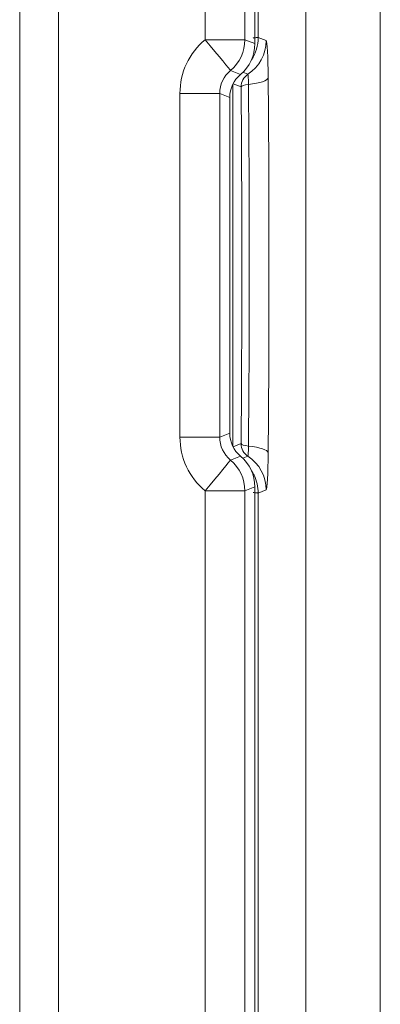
# Model space of a CAD drawing. Header units: millimetres. Extents: x 0 to 594, y 0 to 420.
# Tile 637 of 915: x 289.2 to 292.79, y 299.96 to 309.77. Entities that reach past the tile are written whole.
import ezdxf

# ---------------------------------------------------------------- set-up
doc = ezdxf.new("R2010")
doc.units = ezdxf.units.MM
doc.layers.add('1', color=7, linetype='Continuous', true_color=0xffffff)

msp = doc.modelspace()

# ---------------------------------------------------------------- linework, layer by layer
at = {"layer": '1', "color": 155, "linetype": 'Continuous', "lineweight": 13}
for p, q in [((292.0519, 284.2523), (292.0519, 345.3963)), ((292.7932, 345.3963), (292.7932, 284.2523)), ((289.2019, 299.1175), (289.2019, 343.418)), ((289.5868, 343.418), (289.5868, 299.1175)), ((291.0478, 309.5712), (291.0478, 320.0775)), ((291.4442, 320.0775), (291.4442, 309.5712)), ((291.5778, 320.0556), (291.5778, 309.5931)), ((291.0478, 309.5712), (291.4442, 309.5712)), ((291.4442, 309.5712), (291.5443, 309.5318)), ((291.5778, 309.5931), (291.6568, 309.562)), ((291.4013, 309.2255), (291.3013, 309.2648)), ((291.4749, 309.2268), (291.4245, 309.2466)), ((291.3233, 309.125), (291.3233, 305.5237)), ((291.4067, 309.1011), (291.327, 309.1325)), ((290.7975, 309.0351), (291.1939, 309.0351)), ((290.7975, 305.6135), (290.7975, 309.0351)), ((291.294, 308.9958), (291.1939, 309.0351)), ((291.1939, 309.0351), (291.1939, 305.6135)), ((291.1939, 305.6135), (291.294, 305.6529)), ((290.7975, 305.6135), (291.1939, 305.6135)), ((291.327, 305.5162), (291.4067, 305.5476)), ((291.3013, 305.3838), (291.4013, 305.4231)), ((291.4245, 305.402), (291.4749, 305.4219)), ((291.4442, 305.0775), (291.0478, 305.0775)), ((291.0478, 294.5712), (291.0478, 305.0775)), ((291.5443, 305.1168), (291.4442, 305.0775)), ((291.4442, 305.0775), (291.4442, 294.5712)), ((291.6568, 305.0867), (291.5778, 305.0556)), ((291.5778, 305.0556), (291.5778, 294.5931))]:
    msp.add_line(p, q, dxfattribs=at)
at = {"layer": '1', "color": 155, "linetype": 'Continuous', "lineweight": 18}
for p, q in [((291.5443, 309.5318), (291.5443, 320.1168)), ((291.294, 305.6529), (291.294, 308.9958)), ((291.5443, 294.5318), (291.5443, 305.1168))]:
    msp.add_line(p, q, dxfattribs=at)
at = {"layer": '1', "color": 155, "linetype": 'Continuous', "lineweight": 13}
for centre, major_axis, ratio, start_param, end_param in [((291.4984, 309.0345), (0.6636, -0.226), 0.998503, 2.596843, 3.469417), ((291.0446, 309.5712), (-0.2568, 0.3067), 0.006111, 3.183487, 4.707272), ((291.0446, 309.5712), (0.1464, 0.3722), 0.998863, 4.214197, 5.086771), ((291.2572, 309.562), (-0.1464, -0.3722), 0.998863, 0.951313, 1.945178), ((291.1782, 309.5931), (0.1464, 0.3722), 0.998863, 4.499723, 5.086771), ((291.6565, 309.1011), (0, -0.461), 0.044374, 1.763935, 3.124139), ((291.4952, 309.0345), (0.284, -0.1012), 0.995014, 2.610857, 3.48343), ((291.5566, 309.1011), (0.0549, 0.1396), 0.998863, 0.951313, 1.945178), ((291.4748, 309.1011), (0, 0.1257), 0.044374, 4.905528, 6.265732), ((291.277, 309.1896), (0.4, 0.0035), 0.191752, 5.244092, 6.237957), ((291.5566, 309.1011), (0.15, 0.0013), 0.191752, 2.102499, 3.096364), ((291.0717, 307.3243), (0, 9.3825), 0.044374, 4.51925, 4.905528), ((291.4984, 305.6141), (-0.6636, -0.226), 0.998503, 5.955361, 6.827935), ((291.4952, 305.6141), (-0.284, -0.1012), 0.995014, 5.941347, 6.813921), ((291.5566, 305.5476), (0.15, -0.0013), 0.191752, 3.186821, 4.180686), ((291.5566, 305.5476), (0.0549, -0.1396), 0.998863, 4.338007, 5.331872), ((291.4748, 305.5476), (0, 0.1257), 0.044374, 3.159046, 4.51925), ((291.277, 305.4591), (0.4, -0.0035), 0.191752, 0.045229, 1.039094), ((291.2572, 305.0867), (0.1464, -0.3722), 0.998863, 1.196414, 2.190279), ((291.6565, 305.5476), (0, -0.461), 0.044374, 0.017453, 1.377657), ((291.0446, 305.0775), (-0.2568, -0.3067), 0.006111, 1.575914, 3.099698), ((291.0446, 305.0775), (0.1464, -0.3722), 0.998863, 1.196414, 2.068988), ((291.1782, 305.0556), (-0.1464, 0.3722), 0.998863, 4.796598, 4.925024)]:
    msp.add_ellipse(centre, major_axis=major_axis, ratio=ratio, start_param=start_param, end_param=end_param, dxfattribs=at)
at = {"layer": '1', "color": 155, "linetype": 'Continuous', "lineweight": 18}
for centre, major_axis, ratio, start_param, end_param in [((291.1438, 309.5322), (0.3792, -0.1292), 0.998503, 5.738436, 6.61101), ((291.5944, 308.9955), (0.2844, -0.0969), 0.998503, 2.596843, 3.469417), ((291.2534, 307.3243), (0, -9.7178), 0.044374, 1.377657, 1.763935), ((291.0036, 307.3243), (0, 9.2568), 0.044374, 4.51925, 4.905528), ((291.5944, 305.6531), (-0.2844, -0.0969), 0.998503, 5.955361, 6.827935), ((291.1438, 305.1164), (-0.3792, -0.1292), 0.998503, 2.813768, 3.686342), ((291.1782, 305.0556), (-0.1464, 0.3722), 0.998863, 4.338007, 4.796598)]:
    msp.add_ellipse(centre, major_axis=major_axis, ratio=ratio, start_param=start_param, end_param=end_param, dxfattribs=at)
at = {"layer": '1', "color": 155, "linetype": 'Continuous', "lineweight": 13}
for points, knots in [([(291.5778, 309.5931), (291.5771, 309.5931), (291.5756, 309.5931), (291.5712, 309.5928), (291.5682, 309.5926), (291.5608, 309.5919), (291.5563, 309.5914), (291.5498, 309.5907), (291.5485, 309.5906), (291.5457, 309.5903), (291.5414, 309.5898), (291.5367, 309.5893), (291.5311, 309.5887), (291.5288, 309.5884), (291.5264, 309.5881)], [0, 0, 0, 0, 0.230375, 0.230375, 0.46075, 0.46075, 0.691125, 0.691125, 0.748719, 0.748719, 0.806312, 0.9215, 0.9215, 1, 1, 1, 1]), ([(291.5271, 305.0604), (291.5292, 305.0602), (291.5313, 305.0599), (291.5399, 305.059), (291.5458, 305.0583), (291.5561, 305.0572), (291.5606, 305.0568), (291.5653, 305.0564), (291.5662, 305.0563), (291.5679, 305.0561), (291.5703, 305.0559), (291.5723, 305.0558), (291.5756, 305.0556), (291.5771, 305.0555), (291.5778, 305.0556)], [0, 0, 0, 0, 0.071441, 0.071441, 0.303581, 0.303581, 0.535721, 0.535721, 0.593755, 0.593755, 0.65179, 0.76786, 0.76786, 1, 1, 1, 1])]:
    msp.add_open_spline(points, degree=3, knots=knots, dxfattribs=at)

doc.saveas('drawing.dxf')
